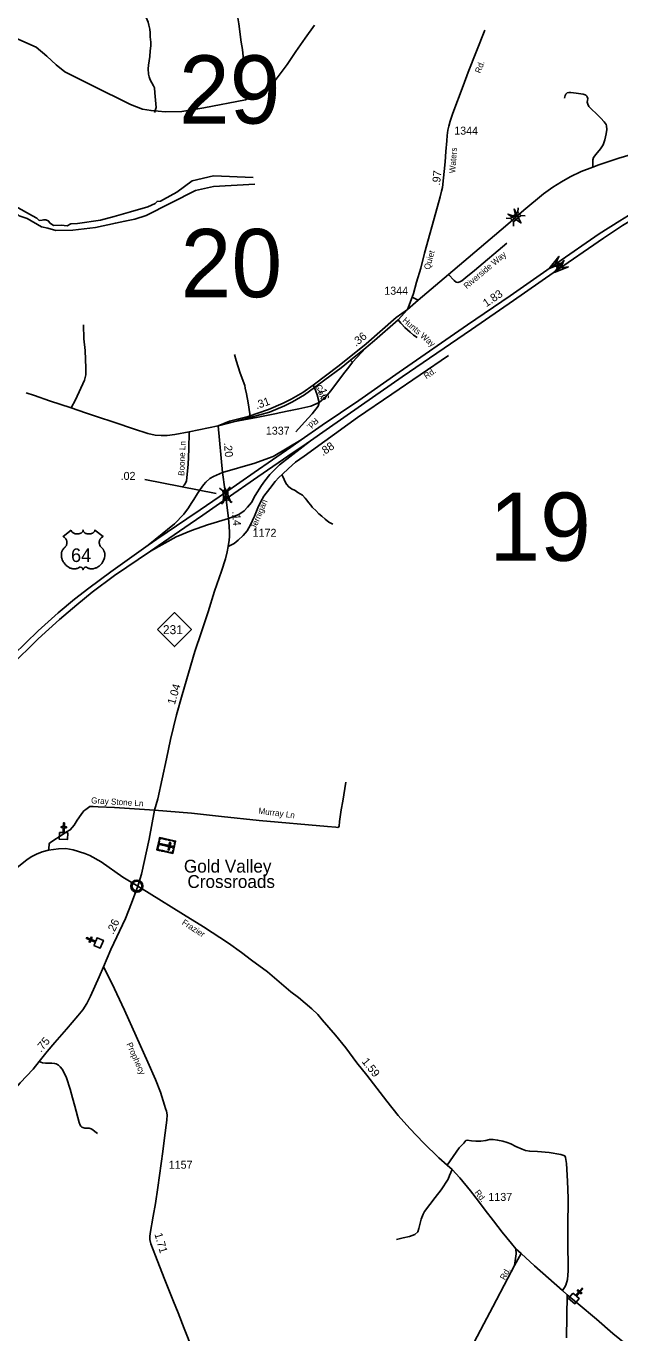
# Model space of a CAD drawing. Extents: x 2220236 to 2384410, y 720751 to 894131.
# Drawn here: x 2244558 to 2253834, y 776386 to 796802 of the extents above; entities that cross this region are included whole.
import ezdxf

# ---------------------------------------------------------------- set-up
doc = ezdxf.new("R2010")
doc.units = 0
doc.layers.add('Default', color=7, linetype='Continuous')

msp = doc.modelspace()

# ---------------------------------------------------------------- linework, layer by layer
at = {"layer": 'Default'}
for p, q in [((2252059, 793801), (2252128, 793797)), ((2252241, 793897), (2252245, 793966)), ((2252287, 793845), (2252356, 793841)), ((2252170, 793675), (2252174, 793744)), ((2252819, 793056), (2252837, 793056)), ((2252846, 793043), (2252886, 793070)), ((2252849, 793012), (2252855, 793030)), ((2252877, 793083), (2252883, 793100)), ((2252894, 793057), (2252913, 793056)), ((2250591, 792567), (2250683, 792523)), ((2250412, 792163), (2250368, 792214)), ((2249864, 791775), (2249659, 791550)), ((2249659, 791550), (2249599, 791475)), ((2249627, 791586), (2249659, 791550)), ((2248181, 790695), (2247792, 790618)), ((2247529, 789501), (2246412, 789717)), ((2247578, 789583), (2247632, 789541)), ((2247744, 789605), (2247702, 789550)), ((2247653, 789391), (2247611, 789336)), ((2247722, 789400), (2247776, 789358))]:
    msp.add_line(p, q, dxfattribs=at)
for points in [[(2246367, 797091), (2246463, 796862), (2246477, 796820), (2246489, 796756), (2246498, 796698), (2246498, 796636), (2246505, 796553), (2246504, 796493), (2246498, 796415), (2246489, 796329), (2246468, 796193), (2246465, 796133), (2246470, 796051), (2246480, 796009), (2246496, 795965), (2246523, 795919), (2246547, 795869), (2246562, 795836), (2246570, 795760), (2246590, 795532), (2246565, 795453)], [(2247828, 797153), (2247880, 796839), (2247920, 796551), (2247939, 796435), (2247950, 796326), (2247958, 796258)], [(2244350, 796635), (2244716, 796474), (2244879, 796333), (2245025, 796199), (2245162, 796091), (2245789, 795774), (2245990, 795678), (2246190, 795578), (2246375, 795507), (2246509, 795482), (2246729, 795466), (2246990, 795470), (2247332, 795524), (2247986, 795653), (2248195, 795749), (2248400, 795892), (2248527, 796057), (2248634, 796202), (2248770, 796405), (2248916, 796614), (2249062, 796819)], [(2251724, 796740), (2251465, 796081), (2251388, 795872), (2251223, 795441), (2251183, 795317), (2251160, 795241), (2251148, 795179), (2251138, 795096), (2251130, 795011), (2251116, 794846), (2251105, 794683), (2251062, 794283), (2251047, 794225), (2251026, 794135), (2250985, 793982), (2250783, 793255), (2250723, 793021), (2250657, 792803), (2250609, 792626), (2250591, 792567), (2250516, 792374)], [(2252967, 795675), (2252978, 795718), (2252989, 795742), (2253011, 795760), (2253038, 795767), (2253069, 795764), (2253154, 795753), (2253263, 795740), (2253292, 795731), (2253303, 795724), (2253316, 795709), (2253323, 795698), (2253332, 795671), (2253328, 795642), (2253323, 795613), (2253332, 795584), (2253348, 795546), (2253390, 795504), (2253468, 795430), (2253535, 795363), (2253590, 795307), (2253622, 795267), (2253624, 795247), (2253633, 795189), (2253622, 795120), (2253599, 795026), (2253575, 794948), (2253530, 794886), (2253459, 794797), (2253423, 794748), (2253410, 794714), (2253410, 794690), (2253410, 794663), (2253410, 794599)], [(2248133, 794334), (2247487, 794296), (2247206, 794233), (2246432, 793844), (2246257, 793788), (2246100, 793754), (2245952, 793725), (2245641, 793654), (2245287, 793615), (2245020, 793608), (2244895, 793644), (2244797, 793667), (2244576, 793796), (2244449, 793838), (2244395, 793886), (2244339, 793931), (2244222, 793961), (2243476, 794442), (2243365, 794573), (2242761, 795203)], [(2252127, 793744), (2252336, 793925), (2252643, 794181), (2252786, 794285), (2252922, 794370), (2253058, 794448), (2253232, 794530), (2253410, 794599), (2253508, 794637), (2253818, 794739), (2254225, 794857), (2254745, 795016), (2255279, 795183), (2255718, 795319)], [(2255795, 794646), (2255552, 794569), (2255392, 794514), (2255189, 794442), (2254992, 794363), (2254702, 794235), (2254463, 794117), (2254223, 793991), (2254037, 793884), (2253836, 793763), (2253512, 793555), (2252847, 793100)], [(2248106, 794440), (2247484, 794463), (2247151, 794388), (2246910, 794209), (2246703, 794094), (2246656, 794069), (2246603, 794063), (2246574, 794032), (2246457, 793979), (2246187, 793902), (2245934, 793830), (2245722, 793769), (2245361, 793717), (2245255, 793715), (2245201, 793681), (2245107, 793694), (2244987, 793690), (2244933, 793723), (2244904, 793761), (2244864, 793775), (2244831, 793777), (2244806, 793769), (2244764, 793767), (2244726, 793804), (2244656, 793838), (2243710, 794366)], [(2252792, 792948), (2253580, 793492), (2253878, 793686), (2254071, 793805), (2254250, 793909), (2254501, 794039), (2254743, 794158), (2255041, 794286), (2255231, 794360), (2255428, 794431), (2255585, 794484), (2255805, 794551)], [(2250516, 792374), (2250683, 792523), (2251159, 792922), (2252049, 793676), (2252127, 793744)], [(2251159, 792922), (2251244, 792830), (2251278, 792801), (2251302, 792799), (2251333, 792806), (2251364, 792824), (2251429, 792873), (2251565, 792984), (2252069, 793413)], [(2252847, 793100), (2252122, 792587), (2251453, 792134), (2250387, 791396), (2249756, 790955), (2249182, 790566), (2248856, 790341)], [(2249000, 790323), (2249245, 790495), (2249799, 790878), (2250435, 791321), (2251514, 792063), (2252173, 792515), (2252792, 792948)], [(2250516, 792374), (2250338, 792248), (2249873, 791840), (2249451, 791499), (2249041, 791195)], [(2249062, 791156), (2249226, 791275), (2249479, 791464), (2249627, 791586), (2249864, 791775), (2249902, 791805), (2250002, 791893), (2250368, 792214), (2250516, 792374)], [(2250665, 791937), (2250611, 791973), (2250556, 792021), (2250475, 792096), (2250423, 792150), (2250412, 792163)], [(2245259, 790839), (2245328, 790964), (2245471, 791272), (2245491, 791352), (2245493, 791461), (2245481, 791734), (2245460, 791916), (2245453, 792135)], [(2247717, 788672), (2247808, 788721), (2247872, 788770), (2247949, 788843), (2248010, 788917), (2248062, 789009), (2248124, 789144), (2248176, 789276), (2248219, 789365), (2248274, 789457), (2248363, 789577), (2248449, 789687), (2248507, 789748), (2248561, 789804), (2248656, 789890), (2248769, 789991), (2248901, 790086), (2249223, 790319), (2249734, 790687), (2250270, 791052), (2251155, 791658)], [(2247813, 791672), (2247839, 791578), (2247904, 791378), (2247973, 791188), (2247982, 791144), (2248002, 791057), (2248027, 790918), (2248051, 790747), (2248058, 790687)], [(2249599, 791475), (2249536, 791395), (2249408, 791225), (2249319, 791103), (2249235, 791003), (2249136, 790923)], [(2249041, 791195), (2248882, 791078), (2248701, 790975), (2248573, 790911), (2248344, 790814), (2248026, 790701), (2247737, 790628), (2247559, 790558)], [(2247559, 790558), (2248058, 790687), (2248360, 790772), (2248592, 790870), (2248722, 790935), (2248907, 791040), (2249062, 791156)], [(2249062, 791156), (2249104, 791040), (2249136, 790923), (2249136, 790921), (2249121, 790866), (2249028, 790747), (2248908, 790616), (2248773, 790464)], [(2249041, 791195), (2249062, 791156)], [(2244557, 791071), (2244691, 791031), (2244925, 790948), (2245259, 790839), (2245484, 790761), (2245656, 790705), (2245945, 790612), (2246233, 790510), (2246458, 790437), (2246574, 790414), (2246670, 790408), (2246759, 790405), (2246879, 790421), (2247106, 790463), (2247559, 790558)], [(2249136, 790923), (2249004, 790867), (2248821, 790825), (2248689, 790795), (2248509, 790762)], [(2248509, 790762), (2248470, 790752), (2248181, 790695)], [(2247628, 789827), (2247559, 790558)], [(2247106, 790463), (2247099, 790194), (2247087, 789954), (2247063, 789698), (2247049, 789664), (2247026, 789629), (2247000, 789603)], [(2248856, 790341), (2248415, 790081), (2248345, 790051), (2248129, 789972), (2247628, 789827)], [(2248856, 790341), (2248693, 790226), (2248122, 789826), (2247671, 789516)], [(2247684, 789418), (2248180, 789759), (2248731, 790141), (2248863, 790227), (2249000, 790323)], [(2247721, 789111), (2247881, 789174), (2247962, 789232), (2248019, 789285), (2248078, 789358), (2248138, 789467), (2248237, 789626), (2248285, 789697), (2248365, 789797), (2248431, 789867), (2248515, 789947), (2249000, 790323)], [(2247628, 789827), (2247483, 789764), (2247430, 789733), (2247365, 789678), (2247328, 789635), (2247275, 789563), (2247233, 789499), (2247178, 789407), (2247136, 789342), (2247096, 789275), (2247020, 789175), (2246878, 789027), (2246466, 788692)], [(2247671, 789516), (2247664, 789568), (2247628, 789827)], [(2248554, 789797), (2248587, 789721), (2248603, 789683), (2248627, 789645), (2248661, 789603), (2248705, 789574), (2248759, 789545), (2248805, 789518), (2248877, 789476), (2248919, 789429), (2248946, 789398), (2248970, 789360), (2249006, 789317), (2249028, 789286), (2249037, 789275), (2249082, 789233), (2249131, 789184), (2249177, 789148), (2249231, 789097), (2249287, 789054), (2249351, 789021)], [(2247671, 789516), (2247275, 789245), (2247067, 789104), (2246602, 788788), (2246466, 788692)], [(2247684, 789418), (2247671, 789516)], [(2246502, 788602), (2246623, 788685), (2247122, 789028), (2247317, 789164), (2247684, 789418)], [(2247721, 789111), (2247690, 789367), (2247684, 789418)], [(2246502, 788602), (2246901, 788823), (2247139, 788922), (2247393, 789011), (2247721, 789111)], [(2247717, 788672), (2247732, 788772), (2247735, 788828), (2247735, 788893), (2247730, 788989), (2247721, 789111)], [(2246466, 788692), (2245883, 788279), (2245536, 788020), (2245316, 787850), (2245058, 787638), (2244745, 787357), (2244360, 786978), (2243893, 786477), (2243588, 786141), (2243210, 785701), (2242661, 785094), (2241899, 784218), (2241510, 783780)], [(2246302, 783363), (2246360, 783554), (2246480, 784102), (2246563, 784553), (2246616, 784732), (2246750, 785356), (2246816, 785655), (2246909, 786040), (2246994, 786354), (2247196, 787031), (2247298, 787340), (2247400, 787650), (2247503, 787975), (2247608, 788285), (2247672, 788479), (2247701, 788587), (2247717, 788672)], [(2241584, 783729), (2241953, 784145), (2242742, 785032), (2243280, 785647), (2243658, 786072), (2243943, 786400), (2244313, 786801), (2244745, 787229), (2245081, 787534), (2245351, 787762), (2245590, 787958), (2245941, 788221), (2246502, 788602)], [(2246563, 784553), (2247144, 784504), (2247610, 784455), (2248200, 784390), (2249266, 784299), (2249395, 784286), (2249427, 784283), (2249438, 784289), (2249449, 784303), (2249456, 784378), (2249480, 784560), (2249505, 784696), (2249555, 784992)], [(2246563, 784553), (2245939, 784594), (2245685, 784604), (2245607, 784611), (2245553, 784608), (2245489, 784564), (2245461, 784540), (2245416, 784484), (2245357, 784395), (2245309, 784321), (2245246, 784245), (2245186, 784212), (2245105, 784158), (2244976, 784076), (2244925, 784035), (2244918, 784022), (2244912, 783956), (2244905, 783927)], [(2243901, 783246), (2244572, 783780), (2244649, 783829), (2244722, 783867), (2244809, 783901), (2244905, 783927), (2245063, 783947), (2245177, 783952), (2245293, 783934), (2245477, 783878), (2245555, 783845), (2245729, 783746), (2246070, 783505), (2246302, 783363)], [(2245769, 782105), (2245881, 782377), (2246112, 782862), (2246206, 783098), (2246302, 783363)], [(2246302, 783363), (2246480, 783258), (2247017, 782924), (2247329, 782728), (2247718, 782477), (2247921, 782330), (2248077, 782207), (2248329, 782025), (2248694, 781717), (2248814, 781626), (2249024, 781447), (2249113, 781360), (2249184, 781276), (2249391, 781036), (2249551, 780838), (2249727, 780607), (2249881, 780413), (2250194, 780006), (2250370, 779782), (2250552, 779579), (2250766, 779355), (2251007, 779121), (2251134, 779005), (2251216, 778938), (2251334, 778809), (2251499, 778608), (2251624, 778443), (2251729, 778302), (2251862, 778135), (2251994, 777959), (2252139, 777785), (2252210, 777697), (2252290, 777624)], [(2243285, 779073), (2243314, 779128), (2243361, 779195), (2243407, 779255), (2243457, 779309), (2243508, 779360), (2243592, 779431), (2243731, 779545), (2243878, 779678), (2244014, 779787), (2244109, 779878), (2244227, 780016), (2244464, 780293), (2244669, 780507), (2244764, 780627), (2244887, 780781), (2245007, 780925), (2245190, 781132), (2245366, 781342), (2245442, 781435), (2245504, 781533), (2245562, 781646), (2245700, 781948), (2245769, 782105)], [(2247157, 776128), (2247027, 776456), (2246932, 776699), (2246860, 776874), (2246717, 777241), (2246580, 777591), (2246508, 777777), (2246488, 777846), (2246488, 777892), (2246497, 777941), (2246545, 778208), (2246577, 778406), (2246615, 778658), (2246696, 779218), (2246722, 779436), (2246754, 779712), (2246760, 779795), (2246751, 779848), (2246736, 779894), (2246720, 779946), (2246656, 780145), (2246580, 780343), (2246459, 780615), (2246093, 781427), (2245895, 781848), (2245769, 782105)], [(2244764, 780627), (2244813, 780607), (2244860, 780601), (2244958, 780600), (2245003, 780597), (2245025, 780590), (2245063, 780570), (2245090, 780541), (2245119, 780504), (2245145, 780461), (2245188, 780371), (2245248, 780195), (2245282, 780057), (2245319, 779927), (2245386, 779672), (2245402, 779632), (2245413, 779614), (2245426, 779601), (2245442, 779594), (2245475, 779587), (2245518, 779583), (2245542, 779583), (2245573, 779576), (2245602, 779561), (2245633, 779534), (2245671, 779503)], [(2251134, 779005), (2251325, 779276), (2251397, 779351), (2251428, 779392), (2251450, 779398), (2251515, 779389), (2251586, 779380), (2251662, 779383), (2251738, 779394), (2251796, 779407), (2251854, 779407), (2251923, 779398), (2252005, 779383), (2252074, 779363), (2252132, 779338), (2252210, 779300), (2252308, 779256), (2252359, 779238), (2252426, 779224), (2252549, 779218), (2252729, 779202), (2252914, 779173), (2252943, 779165), (2252972, 779153), (2252985, 779125), (2253000, 779030), (2253016, 778758), (2253026, 778493), (2253027, 778361), (2253019, 778157), (2253022, 777901), (2253019, 777679), (2253029, 777505), (2253028, 777354), (2253015, 777219), (2252990, 777131), (2252968, 777095), (2252937, 777049)], [(2251216, 778938), (2251173, 778844), (2251151, 778786), (2251041, 778619), (2250950, 778502), (2250782, 778283), (2250759, 778241), (2250732, 778161), (2250692, 778016), (2250677, 777966), (2250630, 777923), (2250550, 777892), (2250448, 777870), (2250345, 777845)], [(2252210, 777697), (2252212, 777619), (2252188, 777438)], [(2252290, 777624), (2252188, 777438), (2252085, 777242), (2251849, 776795), (2251711, 776530), (2251448, 776034), (2251392, 775951), (2251317, 775855), (2251158, 775661), (2251054, 775541), (2250987, 775447), (2250899, 775300), (2250856, 775184), (2250788, 774959), (2250769, 774864), (2250762, 774723), (2250766, 774531), (2250788, 774353), (2250809, 774194), (2250831, 774054), (2250844, 773920), (2250851, 773797), (2250845, 773706)], [(2252290, 777624), (2252502, 777434), (2252937, 777049), (2253013, 776982), (2253181, 776841), (2253471, 776602), (2253725, 776377), (2253941, 776199), (2254396, 775874), (2254721, 775638), (2254973, 775447), (2255383, 775140), (2255711, 774887)], [(2253013, 776982), (2253003, 776308)]]:
    msp.add_lwpolyline(points, dxfattribs=at)
for points in [[(2252181, 793948), (2252288, 793729), (2252086, 793865), (2252208, 793821)], [(2252128, 793797), (2252241, 793897), (2252288, 793844), (2252174, 793744)], [(2252956, 793102), (2252728, 793016), (2252883, 793204), (2252827, 793087)], [(2253034, 793040), (2252806, 792954), (2252961, 793142), (2252905, 793025)], [(2252855, 793030), (2252894, 793056), (2252877, 793083), (2252837, 793056)], [(2247629, 789349), (2247663, 789590), (2247754, 789364), (2247678, 789469)], [(2247702, 789550), (2247722, 789400), (2247652, 789391), (2247632, 789541)], [(2245264, 788929), (2245264, 788924), (2245265, 788918), (2245266, 788914), (2245269, 788908), (2245274, 788901), (2245281, 788894), (2245289, 788887), (2245294, 788884), (2245302, 788879), (2245312, 788875), (2245323, 788872), (2245335, 788870), (2245347, 788868), (2245359, 788868), (2245373, 788869), (2245387, 788872), (2245394, 788873), (2245401, 788876), (2245408, 788879), (2245416, 788883), (2245422, 788887), (2245427, 788890), (2245434, 788897), (2245439, 788904), (2245442, 788908), (2245444, 788911), (2245446, 788919), (2245447, 788922), (2245448, 788930), (2245448, 788924), (2245449, 788920), (2245450, 788916), (2245451, 788912), (2245454, 788907), (2245457, 788902), (2245463, 788895), (2245466, 788892), (2245470, 788889), (2245478, 788883), (2245488, 788878), (2245493, 788876), (2245499, 788874), (2245505, 788872), (2245512, 788871), (2245519, 788870), (2245525, 788869), (2245532, 788868), (2245538, 788868), (2245545, 788868), (2245552, 788868), (2245558, 788869), (2245566, 788870), (2245571, 788872), (2245579, 788874), (2245586, 788876), (2245592, 788879), (2245600, 788883), (2245607, 788887), (2245611, 788891), (2245617, 788896), (2245622, 788902), (2245625, 788907), (2245628, 788911), (2245630, 788916), (2245631, 788921), (2245632, 788926), (2245632, 788930), (2245760, 788827), (2245757, 788826), (2245750, 788823), (2245745, 788819), (2245736, 788813), (2245732, 788810), (2245728, 788806), (2245725, 788802), (2245722, 788799), (2245718, 788794), (2245715, 788788), (2245711, 788783), (2245709, 788778), (2245705, 788767), (2245703, 788761), (2245702, 788755), (2245700, 788744), (2245700, 788738), (2245700, 788733), (2245700, 788727), (2245701, 788722), (2245702, 788716), (2245703, 788711), (2245704, 788705), (2245707, 788698), (2245709, 788691), (2245715, 788680), (2245723, 788668), (2245728, 788662), (2245734, 788657), (2245742, 788650), (2245746, 788646), (2245751, 788641), (2245759, 788632), (2245762, 788627), (2245765, 788622), (2245768, 788617), (2245771, 788612), (2245774, 788607), (2245778, 788596), (2245782, 788585), (2245783, 788580), (2245786, 788567), (2245787, 788561), (2245787, 788549), (2245788, 788534), (2245786, 788520), (2245784, 788503), (2245782, 788493), (2245778, 788482), (2245775, 788472), (2245769, 788457), (2245764, 788446), (2245757, 788434), (2245752, 788426), (2245747, 788418), (2245740, 788409), (2245732, 788399), (2245723, 788389), (2245715, 788381), (2245705, 788372), (2245699, 788367), (2245690, 788361), (2245679, 788353), (2245667, 788346), (2245657, 788341), (2245648, 788337), (2245637, 788333), (2245618, 788327), (2245611, 788326), (2245603, 788325), (2245595, 788324), (2245588, 788324), (2245578, 788324), (2245568, 788324), (2245558, 788326), (2245548, 788328), (2245538, 788331), (2245529, 788334), (2245519, 788339), (2245503, 788349), (2245499, 788352), (2245496, 788352), (2245490, 788353), (2245484, 788351), (2245478, 788349), (2245475, 788347), (2245470, 788344), (2245466, 788341), (2245462, 788337), (2245459, 788333), (2245457, 788331), (2245452, 788324), (2245451, 788320), (2245449, 788316), (2245447, 788310), (2245445, 788318), (2245443, 788323), (2245440, 788327), (2245438, 788332), (2245433, 788337), (2245429, 788341), (2245424, 788345), (2245419, 788348), (2245415, 788350), (2245411, 788351), (2245406, 788352), (2245403, 788353), (2245400, 788353), (2245395, 788352), (2245389, 788347), (2245384, 788344), (2245378, 788340), (2245371, 788336), (2245366, 788334), (2245359, 788331), (2245352, 788329), (2245344, 788327), (2245336, 788325), (2245329, 788324), (2245321, 788323), (2245314, 788323), (2245307, 788323), (2245300, 788324), (2245292, 788324), (2245283, 788326), (2245275, 788328), (2245266, 788330), (2245257, 788333), (2245248, 788336), (2245236, 788341), (2245228, 788346), (2245215, 788353), (2245200, 788363), (2245189, 788372), (2245181, 788380), (2245169, 788392), (2245161, 788401), (2245150, 788415), (2245143, 788426), (2245138, 788433), (2245131, 788446), (2245128, 788454), (2245123, 788465), (2245119, 788476), (2245116, 788485), (2245114, 788492), (2245112, 788503), (2245110, 788511), (2245109, 788521), (2245108, 788533), (2245108, 788543), (2245108, 788552), (2245109, 788562), (2245111, 788573), (2245113, 788582), (2245115, 788588), (2245117, 788596), (2245121, 788605), (2245125, 788614), (2245129, 788621), (2245134, 788628), (2245139, 788635), (2245146, 788642), (2245153, 788649), (2245159, 788654), (2245166, 788661), (2245170, 788665), (2245175, 788672), (2245179, 788677), (2245182, 788682), (2245186, 788690), (2245188, 788695), (2245191, 788704), (2245192, 788710), (2245194, 788718), (2245195, 788725), (2245195, 788735), (2245195, 788742), (2245194, 788751), (2245192, 788760), (2245190, 788767), (2245187, 788776), (2245184, 788782), (2245179, 788790), (2245174, 788798), (2245168, 788804), (2245162, 788810), (2245157, 788814), (2245152, 788818), (2245145, 788822), (2245139, 788825), (2245135, 788827)], [(2246608, 787375), (2246874, 787641), (2247141, 787375), (2246874, 787108)], [(2245078, 784205), (2245135, 784203), (2245138, 784279), (2245106, 784280), (2245107, 784296), (2245139, 784295), (2245141, 784355), (2245157, 784354), (2245155, 784294), (2245186, 784293), (2245186, 784277), (2245154, 784278), (2245151, 784202), (2245208, 784200), (2245204, 784093), (2245074, 784098)], [(2246894, 784070), (2246851, 783876), (2246602, 783931), (2246645, 784125)], [(2246644, 784067), (2246626, 783984), (2246615, 783986), (2246633, 784069)], [(2246638, 784093), (2246649, 784090), (2246654, 784112), (2246694, 784103), (2246696, 784114), (2246645, 784125)], [(2246842, 783970), (2246846, 783988), (2246648, 784032), (2246644, 784014)], [(2246714, 784110), (2246756, 784101), (2246753, 784090), (2246711, 784099)], [(2246819, 784045), (2246800, 784049), (2246775, 783934), (2246793, 783930)], [(2246779, 784096), (2246822, 784086), (2246819, 784075), (2246777, 784084)], [(2246852, 784080), (2246849, 784069), (2246881, 784062), (2246872, 784022), (2246883, 784020), (2246894, 784070)], [(2246878, 783998), (2246867, 783947), (2246856, 783950), (2246867, 784000)], [(2246610, 783963), (2246621, 783961), (2246616, 783939), (2246655, 783930), (2246653, 783920), (2246602, 783931)], [(2246675, 783926), (2246718, 783917), (2246715, 783906), (2246673, 783915)], [(2246740, 783912), (2246782, 783903), (2246780, 783892), (2246737, 783901)], [(2246809, 783885), (2246811, 783896), (2246843, 783889), (2246851, 783929), (2246862, 783926), (2246851, 783876)], [(2246210, 783378), (2246211, 783384), (2246213, 783391), (2246216, 783398), (2246219, 783403), (2246222, 783409), (2246226, 783414), (2246230, 783419), (2246235, 783423), (2246240, 783428), (2246246, 783432), (2246250, 783434), (2246255, 783437), (2246261, 783439), (2246267, 783441), (2246271, 783442), (2246276, 783443), (2246280, 783444), (2246286, 783444), (2246291, 783444), (2246296, 783443), (2246301, 783443), (2246306, 783442), (2246311, 783440), (2246316, 783438), (2246323, 783436), (2246329, 783432), (2246334, 783428), (2246339, 783424), (2246343, 783421), (2246347, 783417), (2246351, 783412), (2246354, 783408), (2246357, 783403), (2246359, 783397), (2246361, 783392), (2246363, 783387), (2246364, 783383), (2246365, 783377), (2246366, 783372), (2246366, 783366), (2246366, 783360), (2246366, 783355), (2246365, 783349), (2246363, 783343), (2246361, 783337), (2246359, 783332), (2246356, 783326), (2246352, 783321), (2246349, 783316), (2246345, 783311), (2246339, 783306), (2246334, 783302), (2246329, 783299), (2246325, 783296), (2246318, 783293), (2246311, 783290), (2246305, 783289), (2246298, 783288), (2246294, 783287), (2246290, 783287), (2246284, 783287), (2246280, 783287), (2246274, 783288), (2246268, 783289), (2246264, 783291), (2246258, 783292), (2246254, 783294), (2246250, 783297), (2246243, 783301), (2246238, 783305), (2246233, 783310), (2246228, 783314), (2246225, 783318), (2246222, 783323), (2246218, 783330), (2246216, 783333), (2246214, 783337), (2246212, 783345), (2246210, 783352), (2246210, 783358), (2246209, 783364), (2246209, 783369), (2246210, 783375)], [(2245618, 782438), (2245640, 782490), (2245569, 782519), (2245557, 782489), (2245542, 782495), (2245554, 782525), (2245499, 782547), (2245505, 782562), (2245560, 782540), (2245572, 782569), (2245587, 782563), (2245575, 782534), (2245646, 782505), (2245667, 782559), (2245766, 782519), (2245717, 782398)], [(2253101, 777006), (2253145, 776970), (2253194, 777028), (2253169, 777048), (2253179, 777061), (2253204, 777040), (2253243, 777086), (2253255, 777076), (2253216, 777030), (2253241, 777009), (2253230, 776997), (2253206, 777018), (2253157, 776959), (2253201, 776922), (2253133, 776841), (2253033, 776925)]]:
    msp.add_lwpolyline(points, close=True, dxfattribs=at)
for radius in [94.3, 76.7]:
    msp.add_circle((2246288, 783366), radius, dxfattribs=at)

# ---------------------------------------------------------------- texts
for s, height, p in [('29', 1066.3, (2246946, 795280)), ('1344', 125, (2251247, 795107)), ('20', 1066.3, (2246972, 792567)), ('1344', 125, (2250154, 792606)), ('1337', 125, (2248303, 790420)), ('19', 1066.3, (2251795, 788449)), ('1172', 125, (2248097, 788824)), ('64', 212.5, (2245259, 788430)), ('231', 140, (2246695, 787303)), ('Gold Valley', 200, (2247023, 783578)), ('Crossroads', 200, (2247078, 783338)), ('1157', 125, (2246786, 778951)), ('1137', 125, (2251780, 778448))]:
    msp.add_text(s, height=height, dxfattribs=at).set_placement(p)
for s, height, rotation, p in [('Rd.', 95, 69.1249, (2251654, 796058)), ('Waters', 95, 86.3327, (2251263, 794502)), ('.97', 125, 83.8538, (2251023, 794308)), ('Quiet', 95, 74.5312, (2250862, 792990)), ('Riverside Way', 95, 40.176, (2251443, 792691)), ('1.83', 125, 34.1577, (2251747, 792408)), ('Hunts Way', 95, 318.9775, (2250430, 792192)), ('.36', 125, 38.9371, (2249712, 791790)), ('Rd.', 95, 33.9615, (2250810, 791284)), ('Cox', 95, 289.6392, (2249080, 791181)), ('.16', 125, 288.14, (2249109, 791164)), ('.31', 125, 19.6796, (2248161, 790815)), ('Rd.', 95, 223.8572, (2249072, 790691)), ('Boone Ln', 95, 87.5486, (2247028, 789774)), ('.20', 125, 275.3956, (2247646, 790293)), ('.88', 125, 34.584, (2249195, 790081)), ('.02', 125, 359.9679, (2246034, 789713)), ('Jernigan', 95, 67.026, (2248143, 788932)), ('.14', 125, 274.1572, (2247776, 789223)), ('1.04', 125, 73.3854, (2246880, 786192)), ('Gray Stone Ln', 95, 356.5775, (2245571, 784660)), ('Murray Ln', 95, 352.6365, (2248183, 784499)), ('.26', 125, 64.4923, (2245920, 782604)), ('Frazier', 95, 327.1084, (2246982, 782775)), ('.75', 125, 50.0814, (2244790, 780763)), ('Prophecy', 95, 294.001, (2246122, 780899)), ('1.59', 125, 308.3499, (2249795, 780623)), ('Rd.', 95, 306.7834, (2251559, 778578)), ('1.71', 125, 286.2502, (2246561, 777931)), ('Rd.', 95, 60.9789, (2252037, 777204))]:
    msp.add_text(s, height=height, rotation=rotation, dxfattribs=at).set_placement(p)

doc.saveas('drawing.dxf')
